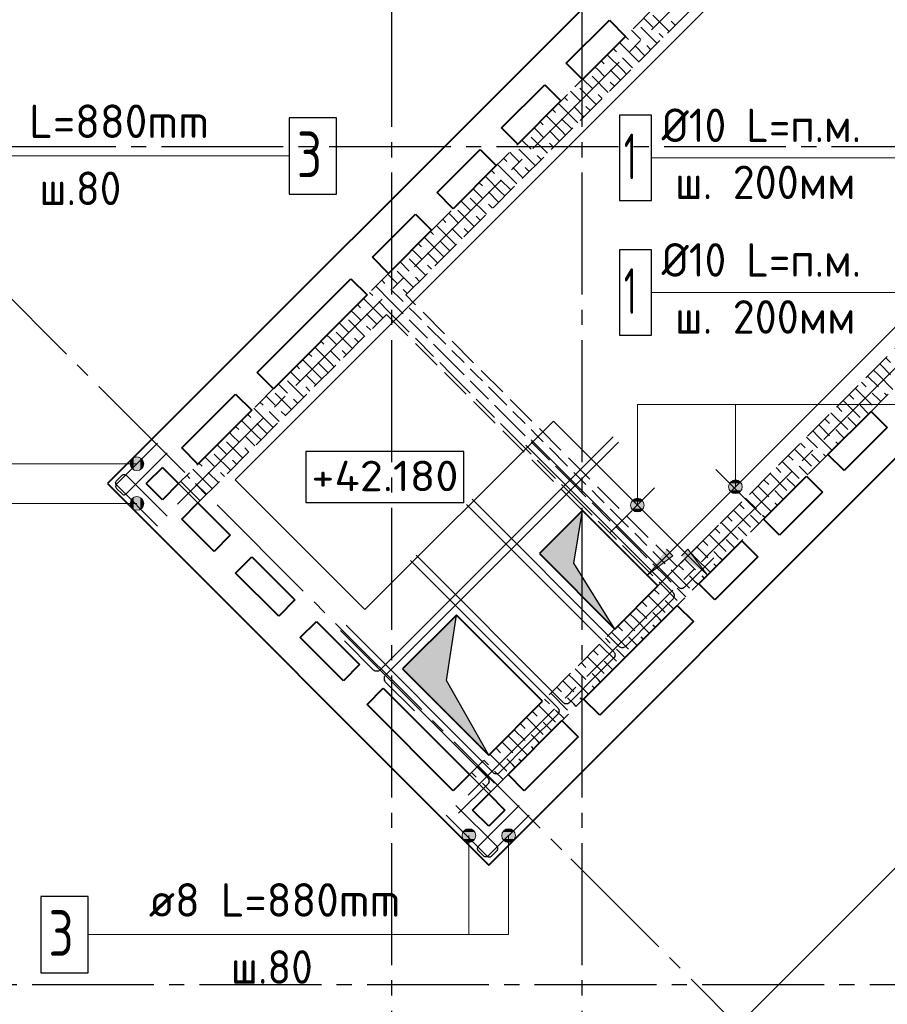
# Model space of a CAD drawing. Header units: millimetres. Extents: x 40580 to 1930067, y -240640 to 81020.
# Tile 642 of 656: x 1709656 to 1715353, y -230947 to -224486. Entities that reach past the tile are written whole.
import ezdxf

# ---------------------------------------------------------------- set-up
doc = ezdxf.new("R2010")
doc.units = ezdxf.units.MM
for name, pattern in [('______2', [270, 200, -70]), ('______5', [1100, 800, -100, 100, -100]), ('CENTER', [2, 1.25, -0.25, 0.25, -0.25])]:
    doc.linetypes.add(name, pattern=pattern)
for name, color, linetype, lineweight in [('Standard', 7, 'Continuous', 25), ('Высотные отметки', 7, 'Continuous', 25), ('Обрамление проемов стержнями', 7, 'Continuous', 25), ('ОСИ', 7, 'CENTER', 15), ('Основная', 7, 'Continuous', 40), ('Позиционная метка линия выноска', 7, 'Continuous', 13), ('Позиционная метка номер позиции', 7, 'Continuous', 13)]:
    doc.layers.add(name, color=color, linetype=linetype, lineweight=lineweight)
doc.layers.add('ЖБ Стена верхний уровень', color=7, linetype='______2', true_color=0x656565)
doc.layers.add('Тонкие', color=7, linetype='Continuous')
doc.layers.add('ФВ-2', color=7, linetype='Continuous')
doc.styles.add('GOST 2.304', font='isocpeur.ttf', dxfattribs={"width": 0.8})
doc.styles.add('ISOCPEUR', font='isocpeur.ttf')

msp = doc.modelspace()

# ---------------------------------------------------------------- hatches: boundary and pattern name
at = {"layer": 'Позиционная метка линия выноска', "linetype": 'Continuous', "lineweight": 13, "transparency": 33554687}
for points in [[(1713944.9, -228003.8), (1713775.2, -228131.1), (1713902.4, -227961.4)], [(1714043.9, -227961.4), (1714171.2, -228131.1), (1714001.5, -228003.8)]]:
    msp.add_hatch(color=7, dxfattribs=at).paths.add_polyline_path(points, flags=16)
at = {"layer": 'Позиционная метка номер позиции', "linetype": 'Continuous', "lineweight": 13, "transparency": 33554687}
for points in [[(1710387.6, -227422.4), (1710387.6, -227377.4), (1710381.3, -227399.9)], [(1710403.8, -227438.6), (1710403.8, -227361.2), (1710387.6, -227377.4)], [(1710403.8, -227438.6), (1710387.6, -227377.4), (1710387.6, -227422.4)], [(1710426.3, -227444.9), (1710426.3, -227354.9), (1710403.8, -227361.2)], [(1710426.3, -227444.9), (1710403.8, -227361.2), (1710403.8, -227438.6)], [(1710448.8, -227438.6), (1710448.8, -227361.2), (1710426.3, -227354.9)], [(1710448.8, -227438.6), (1710426.3, -227354.9), (1710426.3, -227444.9)], [(1710465, -227422.4), (1710465, -227377.4), (1710448.8, -227361.2)], [(1710465, -227422.4), (1710448.8, -227361.2), (1710448.8, -227438.6)], [(1710465, -227377.4), (1710465, -227422.4), (1710471.3, -227399.9)], [(1714310, -227551.2), (1714400, -227551.2), (1714393.7, -227528.7)], [(1714310, -227551.2), (1714393.7, -227528.7), (1714316.3, -227528.7)], [(1714316.3, -227528.7), (1714393.7, -227528.7), (1714377.5, -227512.5)], [(1714316.3, -227528.7), (1714377.5, -227512.5), (1714332.5, -227512.5)], [(1714332.5, -227512.5), (1714377.5, -227512.5), (1714355, -227506.2)], [(1714316.3, -227573.7), (1714400, -227551.2), (1714310, -227551.2)], [(1714316.3, -227573.7), (1714393.7, -227573.7), (1714400, -227551.2)], [(1714332.5, -227589.9), (1714393.7, -227573.7), (1714316.3, -227573.7)], [(1714332.5, -227589.9), (1714377.5, -227589.9), (1714393.7, -227573.7)], [(1714377.5, -227589.9), (1714332.5, -227589.9), (1714355, -227596.2)], [(1710387.6, -227682.7), (1710387.6, -227637.7), (1710381.3, -227660.2)], [(1710403.8, -227698.9), (1710403.8, -227621.5), (1710387.6, -227637.7)], [(1710403.8, -227698.9), (1710387.6, -227637.7), (1710387.6, -227682.7)], [(1710426.3, -227705.2), (1710426.3, -227615.2), (1710403.8, -227621.5)], [(1710426.3, -227705.2), (1710403.8, -227621.5), (1710403.8, -227698.9)], [(1710448.8, -227698.9), (1710448.8, -227621.5), (1710426.3, -227615.2)], [(1710448.8, -227698.9), (1710426.3, -227615.2), (1710426.3, -227705.2)], [(1710465, -227682.7), (1710465, -227637.7), (1710448.8, -227621.5)], [(1710465, -227682.7), (1710448.8, -227621.5), (1710448.8, -227698.9)], [(1710465, -227637.7), (1710465, -227682.7), (1710471.3, -227660.2)], [(1713666.5, -227671.4), (1713756.5, -227671.4), (1713750.2, -227649)], [(1713666.5, -227671.4), (1713750.2, -227649), (1713672.8, -227649)], [(1713672.8, -227649), (1713750.2, -227649), (1713734, -227632.8)], [(1713672.8, -227649), (1713734, -227632.8), (1713689, -227632.8)], [(1713689, -227632.8), (1713734, -227632.8), (1713711.5, -227626.4)], [(1713672.8, -227693.9), (1713756.5, -227671.4), (1713666.5, -227671.4)], [(1713672.8, -227693.9), (1713750.2, -227693.9), (1713756.5, -227671.4)], [(1713689, -227710.1), (1713750.2, -227693.9), (1713672.8, -227693.9)], [(1713689, -227710.1), (1713734, -227710.1), (1713750.2, -227693.9)], [(1713734, -227710.1), (1713689, -227710.1), (1713711.5, -227716.4)], [(1712628.1, -229800.7), (1712583.1, -229800.7), (1712566.9, -229816.9)], [(1712628.1, -229800.7), (1712566.9, -229816.9), (1712644.3, -229816.9)], [(1712583.1, -229800.7), (1712628.1, -229800.7), (1712605.6, -229794.4)], [(1712888.3, -229800.7), (1712843.3, -229800.7), (1712827.1, -229816.9)], [(1712888.3, -229800.7), (1712827.1, -229816.9), (1712904.5, -229816.9)], [(1712843.3, -229800.7), (1712888.3, -229800.7), (1712865.8, -229794.4)], [(1712644.3, -229816.9), (1712566.9, -229816.9), (1712560.6, -229839.5)], [(1712644.3, -229816.9), (1712560.6, -229839.5), (1712650.6, -229839.5)], [(1712650.6, -229839.5), (1712560.6, -229839.5), (1712566.9, -229861.9)], [(1712650.6, -229839.5), (1712566.9, -229861.9), (1712644.3, -229861.9)], [(1712644.3, -229861.9), (1712566.9, -229861.9), (1712583.1, -229878.1)], [(1712644.3, -229861.9), (1712583.1, -229878.1), (1712628.1, -229878.1)], [(1712904.5, -229816.9), (1712827.1, -229816.9), (1712820.8, -229839.5)], [(1712904.5, -229816.9), (1712820.8, -229839.5), (1712910.8, -229839.5)], [(1712910.8, -229839.5), (1712820.8, -229839.5), (1712827.1, -229861.9)], [(1712910.8, -229839.5), (1712827.1, -229861.9), (1712904.5, -229861.9)], [(1712904.5, -229861.9), (1712827.1, -229861.9), (1712843.3, -229878.1)], [(1712904.5, -229861.9), (1712843.3, -229878.1), (1712888.3, -229878.1)], [(1712628.1, -229878.1), (1712583.1, -229878.1), (1712605.6, -229884.4)], [(1712888.3, -229878.1), (1712843.3, -229878.1), (1712865.8, -229884.4)]]:
    msp.add_hatch(color=7, dxfattribs=at).paths.add_polyline_path(points)
at = {"layer": 'ФВ-2'}
h = msp.add_hatch(color=256, dxfattribs=at)
h.dxf.hatch_style = 1
h.paths.add_polyline_path([(1713322.7, -227879.3), (1713294.5, -228051.8), (1713563.1, -228484.6), (1713082.2, -228003.8)])
h.paths.add_polyline_path([(1713322.7, -227879.3), (1713082.2, -228003.8), (1713068.1, -227989.7), (1713350.9, -227706.8)])
h = msp.add_hatch(color=256, dxfattribs=at)
h.dxf.hatch_style = 1
h.paths.add_polyline_path([(1712491.4, -228607), (1712459, -228821.4), (1712735.8, -229311.9), (1712184.3, -228760.3)])
h.paths.add_polyline_path([(1712491.4, -228607), (1712184.3, -228760.3), (1712170.1, -228746.2), (1712523.7, -228392.6)])

# ---------------------------------------------------------------- linework, layer by layer
at = {"color": 7, "linetype": 'Continuous', "lineweight": 25, "transparency": 33554687}
for p, q in [((1714524.7, -227735.1), (1714227.7, -227438.1)), ((1713527.7, -227855.3), (1713824.7, -227558.3))]:
    msp.add_line(p, q, dxfattribs=at)
for points in [[(1711426.3, -225630.2), (1711736.3, -225630.2), (1711736.3, -225130.2), (1711426.3, -225130.2), (1711426.3, -225630.2)], [(1709795.6, -230739.5), (1710105.6, -230739.5), (1710105.6, -230239.5), (1709795.6, -230239.5), (1709795.6, -230739.5)]]:
    msp.add_lwpolyline(points, dxfattribs=at)
at = {"color": 7, "linetype": 'Continuous', "lineweight": -3, "transparency": 33554687}
for points in [[(1710560.7, -227265.6), (1710291.4, -227534.9), (1710289.2, -227537.8), (1710287.5, -227541.2), (1710286.4, -227544.9), (1710286.1, -227548.4), (1710286.4, -227552), (1710287.5, -227555.7), (1710289.2, -227559.1), (1710291.4, -227562), (1710328, -227598.5), (1710330.8, -227600.7), (1710334.2, -227602.4), (1710337.9, -227603.5), (1710341.5, -227603.8), (1710345, -227603.5), (1710348.7, -227602.4), (1710352.2, -227600.7), (1710355, -227598.5), (1710624.3, -227329.2)], [(1710560.7, -227808.6), (1710291.4, -227539.3), (1710289.2, -227536.5), (1710287.5, -227533.1), (1710286.4, -227529.4), (1710286.1, -227525.8), (1710286.4, -227522.2), (1710287.5, -227518.6), (1710289.2, -227515.1), (1710291.4, -227512.3), (1710328, -227475.7), (1710330.8, -227473.5), (1710334.2, -227471.8), (1710337.9, -227470.8), (1710341.5, -227470.4), (1710345, -227470.8), (1710348.7, -227471.8), (1710352.2, -227473.5), (1710355, -227475.7), (1710624.3, -227745)], [(1712457.1, -229705.1), (1712726.4, -229974.4), (1712729.3, -229976.6), (1712732.7, -229978.3), (1712736.4, -229979.3), (1712740, -229979.7), (1712743.5, -229979.3), (1712747.2, -229978.3), (1712750.6, -229976.6), (1712753.5, -229974.4), (1712790.1, -229937.8), (1712792.2, -229935), (1712794, -229931.5), (1712795, -229927.9), (1712795.3, -229924.3), (1712795, -229920.7), (1712794, -229917.1), (1712792.2, -229913.6), (1712790.1, -229910.8), (1712520.8, -229641.5)], [(1713000.2, -229705.1), (1712730.9, -229974.4), (1712728, -229976.6), (1712724.6, -229978.3), (1712720.9, -229979.3), (1712717.4, -229979.7), (1712713.8, -229979.3), (1712710.1, -229978.3), (1712706.7, -229976.6), (1712703.8, -229974.4), (1712667.2, -229937.8), (1712665.1, -229935), (1712663.4, -229931.5), (1712662.3, -229927.9), (1712662, -229924.3), (1712662.3, -229920.7), (1712663.4, -229917.1), (1712665.1, -229913.6), (1712667.2, -229910.8), (1712936.6, -229641.5)]]:
    msp.add_lwpolyline(points, dxfattribs=at)
at = {"layer": 'Standard', "color": 7, "linetype": 'Continuous', "lineweight": -3, "transparency": 33554687}
msp.add_line((1720069.3, -225388.4), (1714370, -231087.7), dxfattribs=at)
at = {"layer": 'Standard', "color": 251, "linetype": 'Continuous', "lineweight": -3, "true_color": 0x656565, "transparency": 33554687}
for p, q in [((1714156.8, -227890.8), (1714245.2, -227802.5)), ((1714156.8, -227890.8), (1713789.3, -228258.4)), ((1714156.8, -227890.8), (1714068.5, -227979.2)), ((1714220.5, -227954.5), (1714308.9, -227866.1)), ((1714220.5, -227954.5), (1714132.1, -228042.9)), ((1714220.5, -227954.5), (1714220.5, -227954.5)), ((1713362.6, -230080.2), (1713274.2, -229991.8)), ((1713362.6, -230080.2), (1713451, -230168.6)), ((1713362.6, -230080.2), (1713362.6, -230080.2))]:
    msp.add_line(p, q, dxfattribs=at)
at = {"layer": 'Высотные отметки', "color": 7, "linetype": 'Continuous', "lineweight": -3, "transparency": 33554687}
msp.add_lwpolyline([(1711534.2, -227653.4), (1712573, -227653.4), (1712573, -227320), (1711534.2, -227320), (1711534.2, -227653.4)], dxfattribs=at)
at = {"layer": 'ЖБ Стена верхний уровень', "color": 251, "linetype": '______2', "lineweight": -3, "true_color": 0x656565, "transparency": 33554687}
for p, q in [((1716879.4, -221349.9), (1710699.3, -227530.1)), ((1712191.3, -226292.6), (1717006.7, -221477.2)), ((1718788.6, -223259.1), (1713973.2, -228074.5)), ((1712735.7, -229566.5), (1718915.8, -223386.4)), ((1713973.2, -228074.5), (1712191.3, -226292.6)), ((1710826.5, -227657.3), (1712064, -226419.9)), ((1712064, -226419.9), (1713845.9, -228201.8)), ((1710699.3, -227530.1), (1710826.5, -227657.3)), ((1713845.9, -228201.8), (1712608.5, -229439.2)), ((1712608.5, -229439.2), (1712735.7, -229566.5))]:
    msp.add_line(p, q, dxfattribs=at)
at = {"layer": 'ЖБ Стена верхний уровень', "color": 9, "linetype": 'Continuous', "lineweight": -3, "true_color": 0xc7c7c7, "transparency": 33554687}
for p, q in [((1713753.4, -224475.9), (1713813.9, -224536.4)), ((1713813.9, -224456.4), (1713920.7, -224563.2)), ((1713933.9, -224496.4), (1713960.7, -224523.2)), ((1713693.9, -224576.4), (1713673.4, -224555.9)), ((1713733.9, -224536.4), (1713840.7, -224643.2)), ((1713633.4, -224595.9), (1713653.9, -224616.4)), ((1713733.9, -224616.4), (1713693.9, -224576.4)), ((1713853.9, -224576.4), (1713880.7, -224603.2)), ((1713553.4, -224675.9), (1713573.9, -224696.4)), ((1713693.9, -224736.4), (1713593.4, -224635.9)), ((1713693.9, -224656.4), (1713760.7, -224723.2)), ((1713773.9, -224656.4), (1713800.7, -224683.2)), ((1713473.4, -224755.9), (1713493.9, -224776.4)), ((1713613.9, -224816.4), (1713513.4, -224715.9)), ((1713613.9, -224736.4), (1713680.7, -224803.2)), ((1713693.9, -224736.4), (1713720.7, -224763.2)), ((1713453.9, -224816.4), (1713433.4, -224795.9)), ((1713493.9, -224856.4), (1713453.9, -224816.4)), ((1713533.9, -224816.4), (1713600.7, -224883.2)), ((1713613.9, -224816.4), (1713640.7, -224843.2)), ((1713353.4, -224875.9), (1713413.9, -224936.4)), ((1713413.9, -224856.4), (1713520.7, -224963.2)), ((1713293.9, -224976.4), (1713273.4, -224955.9)), ((1713333.9, -224936.4), (1713440.7, -225043.2)), ((1713533.9, -224896.4), (1713560.7, -224923.2)), ((1713233.4, -224995.9), (1713253.9, -225016.4)), ((1713333.9, -225016.4), (1713293.9, -224976.4)), ((1713453.9, -224976.4), (1713480.7, -225003.2)), ((1713153.4, -225075.9), (1713173.9, -225096.4)), ((1713293.9, -225136.4), (1713193.4, -225035.9)), ((1713293.9, -225056.4), (1713360.7, -225123.2)), ((1713373.9, -225056.4), (1713400.7, -225083.2)), ((1713213.9, -225216.4), (1713113.4, -225115.9)), ((1713213.9, -225136.4), (1713280.7, -225203.2)), ((1713293.9, -225136.4), (1713320.7, -225163.2)), ((1713053.9, -225216.4), (1713033.4, -225195.9)), ((1713073.4, -225155.9), (1713093.9, -225176.4)), ((1712953.4, -225275.9), (1713013.9, -225336.4)), ((1713013.9, -225256.4), (1713120.7, -225363.2)), ((1713093.9, -225256.4), (1713053.9, -225216.4)), ((1713133.9, -225216.4), (1713200.7, -225283.2)), ((1713213.9, -225216.4), (1713240.7, -225243.2)), ((1712933.9, -225336.4), (1713040.7, -225443.2)), ((1713133.9, -225296.4), (1713160.7, -225323.2)), ((1712833.4, -225395.9), (1712853.9, -225416.4)), ((1712893.9, -225376.4), (1712873.4, -225355.9)), ((1712933.9, -225416.4), (1712893.9, -225376.4)), ((1713053.9, -225376.4), (1713080.7, -225403.2)), ((1712893.9, -225536.4), (1712793.4, -225435.9)), ((1712893.9, -225456.4), (1712960.7, -225523.2)), ((1712973.9, -225456.4), (1713000.7, -225483.2)), ((1712813.9, -225616.4), (1712713.4, -225515.9)), ((1712753.4, -225475.9), (1712773.9, -225496.4)), ((1712813.9, -225536.4), (1712880.7, -225603.2)), ((1712893.9, -225536.4), (1712920.7, -225563.2)), ((1712653.9, -225616.4), (1712633.4, -225595.9)), ((1712673.4, -225555.9), (1712693.9, -225576.4)), ((1712613.9, -225656.4), (1712720.7, -225763.2)), ((1712693.9, -225656.4), (1712653.9, -225616.4)), ((1712733.9, -225616.4), (1712800.7, -225683.2)), ((1712813.9, -225616.4), (1712840.7, -225643.2)), ((1712553.4, -225675.9), (1712613.9, -225736.4)), ((1712733.9, -225696.4), (1712760.7, -225723.2)), ((1712433.4, -225795.9), (1712453.9, -225816.4)), ((1712493.9, -225776.4), (1712473.4, -225755.9)), ((1712533.9, -225816.4), (1712493.9, -225776.4)), ((1712533.9, -225736.4), (1712640.7, -225843.2)), ((1712653.9, -225776.4), (1712680.7, -225803.2)), ((1712493.9, -225936.4), (1712393.4, -225835.9)), ((1712493.9, -225856.4), (1712560.7, -225923.2)), ((1712573.9, -225856.4), (1712600.7, -225883.2)), ((1712413.9, -226016.4), (1712313.4, -225915.9)), ((1712353.4, -225875.9), (1712373.9, -225896.4)), ((1712273.4, -225955.9), (1712293.9, -225976.4)), ((1712413.9, -225936.4), (1712480.7, -226003.2)), ((1712493.9, -225936.4), (1712520.7, -225963.2)), ((1712253.9, -226016.4), (1712233.4, -225995.9)), ((1712293.9, -226056.4), (1712253.9, -226016.4)), ((1712333.9, -226016.4), (1712400.7, -226083.2)), ((1712413.9, -226016.4), (1712440.7, -226043.2)), ((1712153.4, -226075.9), (1712213.9, -226136.4)), ((1712213.9, -226056.4), (1712320.7, -226163.2)), ((1712333.9, -226096.4), (1712360.7, -226123.2)), ((1712093.9, -226176.4), (1712073.4, -226155.9)), ((1712133.9, -226216.4), (1712093.9, -226176.4)), ((1712133.9, -226136.4), (1712240.7, -226243.2)), ((1712253.9, -226176.4), (1712280.7, -226203.2)), ((1712093.9, -226336.4), (1711993.4, -226235.9)), ((1712033.4, -226195.9), (1712053.9, -226216.4)), ((1711953.4, -226275.9), (1711973.9, -226296.4)), ((1712093.9, -226256.4), (1712160.7, -226323.2)), ((1712173.9, -226256.4), (1712200.7, -226283.2)), ((1711873.4, -226355.9), (1711893.9, -226376.4)), ((1712013.9, -226416.4), (1711913.4, -226315.9)), ((1712013.9, -226336.4), (1712080.7, -226403.2)), ((1712093.9, -226336.4), (1712120.7, -226363.2)), ((1712120.7, -226363.2), (1712173.9, -226416.4)), ((1712160.7, -226323.2), (1712173.9, -226336.4)), ((1712253.9, -226416.4), (1712213.9, -226376.4)), ((1711853.9, -226416.4), (1711833.4, -226395.9)), ((1711893.9, -226456.4), (1711853.9, -226416.4)), ((1711933.9, -226416.4), (1712000.7, -226483.2)), ((1712013.9, -226416.4), (1712040.7, -226443.2)), ((1712080.7, -226403.2), (1712093.9, -226416.4)), ((1712093.9, -226416.4), (1712213.9, -226536.4)), ((1712293.9, -226456.4), (1712253.9, -226416.4)), ((1711753.4, -226475.9), (1711813.9, -226536.4)), ((1711813.9, -226456.4), (1711920.7, -226563.2)), ((1711933.9, -226496.4), (1711960.7, -226523.2)), ((1712213.9, -226456.4), (1712333.9, -226576.4)), ((1712333.9, -226496.4), (1712453.9, -226616.4)), ((1711693.9, -226576.4), (1711673.4, -226555.9)), ((1711733.9, -226536.4), (1711840.7, -226643.2)), ((1711693.9, -226736.4), (1711593.4, -226635.9)), ((1711633.4, -226595.9), (1711653.9, -226616.4)), ((1711733.9, -226616.4), (1711693.9, -226576.4)), ((1711853.9, -226576.4), (1711880.7, -226603.2)), ((1712253.9, -226576.4), (1712373.9, -226696.4)), ((1712493.9, -226736.4), (1712373.9, -226616.4)), ((1711553.4, -226675.9), (1711573.9, -226696.4)), ((1711693.9, -226656.4), (1711760.7, -226723.2)), ((1711773.9, -226656.4), (1711800.7, -226683.2)), ((1712493.9, -226656.4), (1712573.9, -226736.4)), ((1711473.4, -226755.9), (1711493.9, -226776.4)), ((1711613.9, -226816.4), (1711513.4, -226715.9)), ((1711613.9, -226736.4), (1711680.7, -226803.2)), ((1711693.9, -226736.4), (1711720.7, -226763.2)), ((1712413.9, -226736.4), (1712493.9, -226816.4)), ((1712493.9, -226736.4), (1712573.9, -226816.4)), ((1715302.6, -226745.1), (1715373.9, -226816.4)), ((1715342.6, -226705.1), (1715373.9, -226736.4)), ((1711453.9, -226816.4), (1711433.4, -226795.9)), ((1711493.9, -226856.4), (1711453.9, -226816.4)), ((1711533.9, -226816.4), (1711600.7, -226883.2)), ((1711613.9, -226816.4), (1711640.7, -226843.2)), ((1712493.9, -226816.4), (1712613.9, -226936.4)), ((1712653.9, -226816.4), (1712613.9, -226776.4)), ((1712693.9, -226856.4), (1712653.9, -226816.4)), ((1715222.6, -226825.1), (1715293.9, -226896.4)), ((1715262.6, -226785.1), (1715293.9, -226816.4)), ((1715293.9, -226816.4), (1715389.9, -226912.4)), ((1711353.4, -226875.9), (1711413.9, -226936.4)), ((1711413.9, -226856.4), (1711520.7, -226963.2)), ((1712613.9, -226856.4), (1712733.9, -226976.4)), ((1715182.6, -226865.1), (1715213.9, -226896.4)), ((1711293.9, -226976.4), (1711273.4, -226955.9)), ((1711333.9, -226936.4), (1711440.7, -227043.2)), ((1711533.9, -226896.4), (1711560.7, -226923.2)), ((1712733.9, -226896.4), (1712853.9, -227016.4)), ((1715102.6, -226945.1), (1715133.9, -226976.4)), ((1715142.6, -226905.1), (1715253.9, -227016.4)), ((1715293.9, -226976.4), (1715253.9, -226936.4)), ((1715333.9, -226936.4), (1715349.9, -226952.4)), ((1711233.4, -226995.9), (1711253.9, -227016.4)), ((1711333.9, -227016.4), (1711293.9, -226976.4)), ((1711453.9, -226976.4), (1711480.7, -227003.2)), ((1712653.9, -226976.4), (1712773.9, -227096.4)), ((1712893.9, -227136.4), (1712773.9, -227016.4)), ((1715062.6, -226985.1), (1715173.9, -227096.4)), ((1715229.9, -227072.4), (1715173.9, -227016.4)), ((1715309.9, -226992.4), (1715293.9, -226976.4)), ((1711153.4, -227075.9), (1711173.9, -227096.4)), ((1711293.9, -227136.4), (1711193.4, -227035.9)), ((1711293.9, -227056.4), (1711360.7, -227123.2)), ((1711373.9, -227056.4), (1711400.7, -227083.2)), ((1712893.9, -227056.4), (1712973.9, -227136.4)), ((1714982.6, -227065.1), (1715093.9, -227176.4)), ((1715022.6, -227025.1), (1715053.9, -227056.4)), ((1711213.9, -227216.4), (1711113.4, -227115.9)), ((1711213.9, -227136.4), (1711280.7, -227203.2)), ((1711293.9, -227136.4), (1711320.7, -227163.2)), ((1712813.9, -227136.4), (1712893.9, -227216.4)), ((1712893.9, -227136.4), (1712973.9, -227216.4)), ((1714902.6, -227145.1), (1714973.9, -227216.4)), ((1714942.6, -227105.1), (1714973.9, -227136.4)), ((1715149.9, -227152.4), (1715093.9, -227096.4)), ((1711053.9, -227216.4), (1711033.4, -227195.9)), ((1711093.9, -227256.4), (1711053.9, -227216.4)), ((1711073.4, -227155.9), (1711093.9, -227176.4)), ((1711133.9, -227216.4), (1711200.7, -227283.2)), ((1711213.9, -227216.4), (1711240.7, -227243.2)), ((1712893.9, -227216.4), (1713013.9, -227336.4)), ((1713053.9, -227216.4), (1713013.9, -227176.4)), ((1713093.9, -227256.4), (1713053.9, -227216.4)), ((1714862.6, -227185.1), (1714893.9, -227216.4)), ((1714893.9, -227216.4), (1714989.9, -227312.4)), ((1715053.9, -227216.4), (1715013.9, -227176.4)), ((1715069.9, -227232.4), (1715053.9, -227216.4)), ((1710953.4, -227275.9), (1711013.9, -227336.4)), ((1711013.9, -227256.4), (1711120.7, -227363.2)), ((1713013.9, -227256.4), (1713133.9, -227376.4)), ((1714782.6, -227265.1), (1714813.9, -227296.4)), ((1714822.6, -227225.1), (1714893.9, -227296.4)), ((1715013.9, -227256.4), (1715029.9, -227272.4)), ((1710933.9, -227336.4), (1711040.7, -227443.2)), ((1711133.9, -227296.4), (1711160.7, -227323.2)), ((1713133.9, -227296.4), (1713253.9, -227416.4)), ((1714702.6, -227345.1), (1714733.9, -227376.4)), ((1714742.6, -227305.1), (1714853.9, -227416.4)), ((1714893.9, -227376.4), (1714853.9, -227336.4)), ((1714933.9, -227336.4), (1714949.9, -227352.4)), ((1710833.4, -227395.9), (1710853.9, -227416.4)), ((1710893.9, -227376.4), (1710873.4, -227355.9)), ((1710933.9, -227416.4), (1710893.9, -227376.4)), ((1711053.9, -227376.4), (1711080.7, -227403.2)), ((1713053.9, -227376.4), (1713173.9, -227496.4)), ((1714662.6, -227385.1), (1714773.9, -227496.4)), ((1714909.9, -227392.4), (1714893.9, -227376.4)), ((1710753.4, -227475.9), (1710773.9, -227496.4)), ((1710753.4, -227475.9), (1710753.4, -227475.9)), ((1710893.9, -227536.4), (1710793.4, -227435.9)), ((1710793.4, -227435.9), (1710793.4, -227435.9)), ((1710893.9, -227456.4), (1710960.7, -227523.2)), ((1710973.9, -227456.4), (1711000.7, -227483.2)), ((1713293.9, -227536.4), (1713173.9, -227416.4)), ((1713293.9, -227456.4), (1713373.9, -227536.4)), ((1714582.6, -227465.1), (1714693.9, -227576.4)), ((1714622.6, -227425.1), (1714653.9, -227456.4)), ((1714829.9, -227472.4), (1714773.9, -227416.4)), ((1710813.9, -227616.4), (1710713.4, -227515.9)), ((1710713.4, -227515.9), (1710713.4, -227515.9)), ((1710813.9, -227536.4), (1710880.7, -227603.2)), ((1710893.9, -227536.4), (1710920.7, -227563.2)), ((1713213.9, -227536.4), (1713293.9, -227616.4)), ((1713293.9, -227536.4), (1713373.9, -227616.4)), ((1714542.6, -227505.1), (1714573.9, -227536.4)), ((1714749.9, -227552.4), (1714693.9, -227496.4)), ((1713453.9, -227616.4), (1713413.9, -227576.4)), ((1714462.6, -227585.1), (1714493.9, -227616.4)), ((1714502.6, -227545.1), (1714573.9, -227616.4)), ((1714653.9, -227616.4), (1714613.9, -227576.4)), ((1710813.9, -227616.4), (1710840.7, -227643.2)), ((1713293.9, -227616.4), (1713413.9, -227736.4)), ((1713413.9, -227656.4), (1713533.9, -227776.4)), ((1713493.9, -227656.4), (1713453.9, -227616.4)), ((1714382.6, -227665.1), (1714413.9, -227696.4)), ((1714422.6, -227625.1), (1714493.9, -227696.4)), ((1714493.9, -227616.4), (1714589.9, -227712.4)), ((1714613.9, -227656.4), (1714629.9, -227672.4)), ((1714669.9, -227632.4), (1714653.9, -227616.4)), ((1713533.9, -227696.4), (1713653.9, -227816.4)), ((1714342.6, -227705.1), (1714453.9, -227816.4)), ((1713453.9, -227776.4), (1713573.9, -227896.4)), ((1714262.6, -227785.1), (1714373.9, -227896.4)), ((1714302.6, -227745.1), (1714333.9, -227776.4)), ((1714493.9, -227776.4), (1714453.9, -227736.4)), ((1714509.9, -227792.4), (1714493.9, -227776.4)), ((1714533.9, -227736.4), (1714549.9, -227752.4)), ((1713693.9, -227936.4), (1713573.9, -227816.4)), ((1713693.9, -227856.4), (1713773.9, -227936.4)), ((1714222.6, -227825.1), (1714253.9, -227856.4)), ((1714429.9, -227872.4), (1714373.9, -227816.4)), ((1714142.6, -227905.1), (1714173.9, -227936.4)), ((1714182.6, -227865.1), (1714293.9, -227976.4)), ((1714349.9, -227952.4), (1714293.9, -227896.4)), ((1713613.9, -227936.4), (1713693.9, -228016.4)), ((1713693.9, -227936.4), (1713773.9, -228016.4)), ((1713853.9, -228016.4), (1713813.9, -227976.4)), ((1714062.6, -227985.1), (1714093.9, -228016.4)), ((1714102.6, -227945.1), (1714173.9, -228016.4)), ((1714253.9, -228016.4), (1714213.9, -227976.4)), ((1713693.9, -228016.4), (1713813.9, -228136.4)), ((1713813.9, -228056.4), (1713902.6, -228145.1)), ((1713893.9, -228056.4), (1713853.9, -228016.4)), ((1714022.6, -228025.1), (1714093.9, -228096.4)), ((1714093.9, -228016.4), (1714189.9, -228112.4)), ((1714213.9, -228056.4), (1714229.9, -228072.4)), ((1714269.9, -228032.4), (1714253.9, -228016.4)), ((1713933.9, -228096.4), (1713942.6, -228105.1)), ((1713942.6, -228105.1), (1714053.9, -228216.4)), ((1713982.6, -228065.1), (1714013.9, -228096.4)), ((1713853.9, -228176.4), (1713862.6, -228185.1)), ((1713862.6, -228185.1), (1713973.9, -228296.4)), ((1713902.6, -228145.1), (1713933.9, -228176.4)), ((1714093.9, -228176.4), (1714053.9, -228136.4)), ((1714109.9, -228192.4), (1714093.9, -228176.4)), ((1714133.9, -228136.4), (1714149.9, -228152.4)), ((1713822.6, -228225.1), (1713853.9, -228256.4)), ((1714029.9, -228272.4), (1713973.9, -228216.4)), ((1713742.6, -228305.1), (1713773.9, -228336.4)), ((1713782.6, -228265.1), (1713893.9, -228376.4)), ((1713949.9, -228352.4), (1713893.9, -228296.4)), ((1713702.6, -228345.1), (1713773.9, -228416.4)), ((1713853.9, -228416.4), (1713813.9, -228376.4)), ((1713622.6, -228425.1), (1713693.9, -228496.4)), ((1713662.6, -228385.1), (1713693.9, -228416.4)), ((1713693.9, -228416.4), (1713789.9, -228512.4)), ((1713869.9, -228432.4), (1713853.9, -228416.4)), ((1713542.6, -228505.1), (1713653.9, -228616.4)), ((1713582.6, -228465.1), (1713613.9, -228496.4)), ((1713813.9, -228456.4), (1713829.9, -228472.4)), ((1713502.6, -228545.1), (1713533.9, -228576.4)), ((1713693.9, -228576.4), (1713653.9, -228536.4)), ((1713733.9, -228536.4), (1713749.9, -228552.4)), ((1713422.6, -228625.1), (1713453.9, -228656.4)), ((1713462.6, -228585.1), (1713573.9, -228696.4)), ((1713629.9, -228672.4), (1713573.9, -228616.4)), ((1713709.9, -228592.4), (1713693.9, -228576.4)), ((1713382.6, -228665.1), (1713493.9, -228776.4)), ((1713549.9, -228752.4), (1713493.9, -228696.4)), ((1713302.6, -228745.1), (1713373.9, -228816.4)), ((1713342.6, -228705.1), (1713373.9, -228736.4)), ((1713222.6, -228825.1), (1713293.9, -228896.4)), ((1713262.6, -228785.1), (1713293.9, -228816.4)), ((1713293.9, -228816.4), (1713389.9, -228912.4)), ((1713453.9, -228816.4), (1713413.9, -228776.4)), ((1713469.9, -228832.4), (1713453.9, -228816.4)), ((1713182.6, -228865.1), (1713213.9, -228896.4)), ((1713413.9, -228856.4), (1713429.9, -228872.4)), ((1713102.6, -228945.1), (1713133.9, -228976.4)), ((1713142.6, -228905.1), (1713253.9, -229016.4)), ((1713293.9, -228976.4), (1713253.9, -228936.4)), ((1713333.9, -228936.4), (1713349.9, -228952.4)), ((1713022.6, -229025.1), (1713053.9, -229056.4)), ((1713062.6, -228985.1), (1713173.9, -229096.4)), ((1713229.9, -229072.4), (1713173.9, -229016.4)), ((1713309.9, -228992.4), (1713293.9, -228976.4)), ((1712982.6, -229065.1), (1713093.9, -229176.4)), ((1712902.6, -229145.1), (1712973.9, -229216.4)), ((1712942.6, -229105.1), (1712973.9, -229136.4)), ((1713149.9, -229152.4), (1713093.9, -229096.4)), ((1712862.6, -229185.1), (1712893.9, -229216.4)), ((1712893.9, -229216.4), (1712989.9, -229312.4)), ((1713053.9, -229216.4), (1713013.9, -229176.4)), ((1713069.9, -229232.4), (1713053.9, -229216.4)), ((1712782.6, -229265.1), (1712813.9, -229296.4)), ((1712822.6, -229225.1), (1712893.9, -229296.4)), ((1713013.9, -229256.4), (1713029.9, -229272.4)), ((1712702.6, -229345.1), (1712733.9, -229376.4)), ((1712742.6, -229305.1), (1712853.9, -229416.4)), ((1712893.9, -229376.4), (1712853.9, -229336.4)), ((1712933.9, -229336.4), (1712949.9, -229352.4)), ((1712662.6, -229385.1), (1712773.9, -229496.4)), ((1712909.9, -229392.4), (1712893.9, -229376.4)), ((1712622.6, -229425.1), (1712653.9, -229456.4)), ((1712829.9, -229472.4), (1712773.9, -229416.4)), ((1712749.9, -229552.4), (1712693.9, -229496.4))]:
    msp.add_line(p, q, dxfattribs=at)
at = {"layer": 'Обрамление проемов стержнями', "color": 7, "linetype": 'Continuous', "lineweight": 25, "transparency": 33554687}
for points in [[(1713552.4, -227222.4), (1712020.6, -228754.3), (1712016.4, -228757.5), (1712011.2, -228760.1), (1712005.7, -228761.6), (1712000.3, -228762.1), (1711995, -228761.6), (1711989.5, -228760.1), (1711984.3, -228757.5), (1711980.1, -228754.3), (1711788.2, -228562.4)], [(1713552.4, -227222.4), (1712020.6, -228754.3), (1712016.4, -228757.5), (1712011.2, -228760.1), (1712005.7, -228761.6), (1712000.3, -228762.1), (1711995, -228761.6), (1711989.5, -228760.1), (1711984.3, -228757.5), (1711980.1, -228754.3), (1711788.2, -228562.4)], [(1713552.4, -227222.4), (1712020.6, -228754.3), (1712016.4, -228757.5), (1712011.2, -228760.1), (1712005.7, -228761.6), (1712000.3, -228762.1), (1711995, -228761.6), (1711989.5, -228760.1), (1711984.3, -228757.5), (1711980.1, -228754.3), (1711788.2, -228562.4)], [(1713552.4, -227222.4), (1712020.6, -228754.3), (1712016.4, -228757.5), (1712011.2, -228760.1), (1712005.7, -228761.6), (1712000.3, -228762.1), (1711995, -228761.6), (1711989.5, -228760.1), (1711984.3, -228757.5), (1711980.1, -228754.3), (1711788.2, -228562.4)], [(1713587.8, -227257.8), (1712056, -228789.6), (1712052.8, -228793.9), (1712050.2, -228799), (1712048.6, -228804.6), (1712048.1, -228809.9), (1712048.6, -228815.2), (1712050.2, -228820.8), (1712052.8, -228825.9), (1712056, -228830.2), (1712247.8, -229022)], [(1713587.8, -227257.8), (1712056, -228789.6), (1712052.8, -228793.9), (1712050.2, -228799), (1712048.6, -228804.6), (1712048.1, -228809.9), (1712048.6, -228815.2), (1712050.2, -228820.8), (1712052.8, -228825.9), (1712056, -228830.2), (1712247.8, -229022)], [(1713587.8, -227257.8), (1712056, -228789.6), (1712052.8, -228793.9), (1712050.2, -228799), (1712048.6, -228804.6), (1712048.1, -228809.9), (1712048.6, -228815.2), (1712050.2, -228820.8), (1712052.8, -228825.9), (1712056, -228830.2), (1712247.8, -229022)], [(1713587.8, -227257.8), (1712056, -228789.6), (1712052.8, -228793.9), (1712050.2, -228799), (1712048.6, -228804.6), (1712048.1, -228809.9), (1712048.6, -228815.2), (1712050.2, -228820.8), (1712052.8, -228825.9), (1712056, -228830.2), (1712247.8, -229022)], [(1712979.7, -227279), (1713945.8, -228245.1), (1713949, -228249.4), (1713951.6, -228254.6), (1713953.2, -228260.1), (1713953.7, -228265.4), (1713953.2, -228270.8), (1713951.6, -228276.3), (1713949, -228281.4), (1713945.8, -228285.7), (1713754, -228477.6)], [(1712979.7, -227279), (1713945.8, -228245.1), (1713949, -228249.4), (1713951.6, -228254.6), (1713953.2, -228260.1), (1713953.7, -228265.4), (1713953.2, -228270.8), (1713951.6, -228276.3), (1713949, -228281.4), (1713945.8, -228285.7), (1713754, -228477.6)], [(1712979.7, -227279), (1713945.8, -228245.1), (1713949, -228249.4), (1713951.6, -228254.6), (1713953.2, -228260.1), (1713953.7, -228265.4), (1713953.2, -228270.8), (1713951.6, -228276.3), (1713949, -228281.4), (1713945.8, -228285.7), (1713754, -228477.6)], [(1712979.7, -227279), (1713945.8, -228245.1), (1713949, -228249.4), (1713951.6, -228254.6), (1713953.2, -228260.1), (1713953.7, -228265.4), (1713953.2, -228270.8), (1713951.6, -228276.3), (1713949, -228281.4), (1713945.8, -228285.7), (1713754, -228477.6)], [(1713015, -227243.7), (1713981.2, -228209.8), (1713985.5, -228213), (1713990.6, -228215.6), (1713996.1, -228217.2), (1714001.5, -228217.6), (1714006.8, -228217.2), (1714012.3, -228215.6), (1714017.5, -228213), (1714021.7, -228209.8), (1714213.6, -228017.9)], [(1713015, -227243.7), (1713981.2, -228209.8), (1713985.5, -228213), (1713990.6, -228215.6), (1713996.1, -228217.2), (1714001.5, -228217.6), (1714006.8, -228217.2), (1714012.3, -228215.6), (1714017.5, -228213), (1714021.7, -228209.8), (1714213.6, -228017.9)], [(1713015, -227243.7), (1713981.2, -228209.8), (1713985.5, -228213), (1713990.6, -228215.6), (1713996.1, -228217.2), (1714001.5, -228217.6), (1714006.8, -228217.2), (1714012.3, -228215.6), (1714017.5, -228213), (1714021.7, -228209.8), (1714213.6, -228017.9)], [(1713015, -227243.7), (1713981.2, -228209.8), (1713985.5, -228213), (1713990.6, -228215.6), (1713996.1, -228217.2), (1714001.5, -228217.6), (1714006.8, -228217.2), (1714012.3, -228215.6), (1714017.5, -228213), (1714021.7, -228209.8), (1714213.6, -228017.9)], [(1712590.8, -227667.9), (1713556.9, -228634), (1713560.1, -228638.3), (1713562.7, -228643.5), (1713564.3, -228649), (1713564.8, -228654.3), (1713564.3, -228659.7), (1713562.7, -228665.2), (1713560.1, -228670.3), (1713556.9, -228674.6), (1713365.1, -228866.5)], [(1712590.8, -227667.9), (1713556.9, -228634), (1713560.1, -228638.3), (1713562.7, -228643.5), (1713564.3, -228649), (1713564.8, -228654.3), (1713564.3, -228659.7), (1713562.7, -228665.2), (1713560.1, -228670.3), (1713556.9, -228674.6), (1713365.1, -228866.5)], [(1712590.8, -227667.9), (1713556.9, -228634), (1713560.1, -228638.3), (1713562.7, -228643.5), (1713564.3, -228649), (1713564.8, -228654.3), (1713564.3, -228659.7), (1713562.7, -228665.2), (1713560.1, -228670.3), (1713556.9, -228674.6), (1713365.1, -228866.5)], [(1712590.8, -227667.9), (1713556.9, -228634), (1713560.1, -228638.3), (1713562.7, -228643.5), (1713564.3, -228649), (1713564.8, -228654.3), (1713564.3, -228659.7), (1713562.7, -228665.2), (1713560.1, -228670.3), (1713556.9, -228674.6), (1713365.1, -228866.5)], [(1712626.1, -227632.6), (1713592.3, -228598.7), (1713596.5, -228601.9), (1713601.7, -228604.5), (1713607.2, -228606.1), (1713612.6, -228606.6), (1713617.9, -228606.1), (1713623.4, -228604.5), (1713628.6, -228601.9), (1713632.8, -228598.7), (1713824.7, -228406.9)], [(1712626.1, -227632.6), (1713592.3, -228598.7), (1713596.5, -228601.9), (1713601.7, -228604.5), (1713607.2, -228606.1), (1713612.6, -228606.6), (1713617.9, -228606.1), (1713623.4, -228604.5), (1713628.6, -228601.9), (1713632.8, -228598.7), (1713824.7, -228406.9)], [(1712626.1, -227632.6), (1713592.3, -228598.7), (1713596.5, -228601.9), (1713601.7, -228604.5), (1713607.2, -228606.1), (1713612.6, -228606.6), (1713617.9, -228606.1), (1713623.4, -228604.5), (1713628.6, -228601.9), (1713632.8, -228598.7), (1713824.7, -228406.9)], [(1712626.1, -227632.6), (1713592.3, -228598.7), (1713596.5, -228601.9), (1713601.7, -228604.5), (1713607.2, -228606.1), (1713612.6, -228606.6), (1713617.9, -228606.1), (1713623.4, -228604.5), (1713628.6, -228601.9), (1713632.8, -228598.7), (1713824.7, -228406.9)], [(1712223.1, -228035.6), (1713189.2, -229001.7), (1713192.4, -229006), (1713195, -229011.2), (1713196.6, -229016.7), (1713197.1, -229022), (1713196.6, -229027.4), (1713195, -229032.9), (1713192.4, -229038), (1713189.2, -229042.3), (1712997.4, -229234.2)], [(1712223.1, -228035.6), (1713189.2, -229001.7), (1713192.4, -229006), (1713195, -229011.2), (1713196.6, -229016.7), (1713197.1, -229022), (1713196.6, -229027.4), (1713195, -229032.9), (1713192.4, -229038), (1713189.2, -229042.3), (1712997.4, -229234.2)], [(1712223.1, -228035.6), (1713189.2, -229001.7), (1713192.4, -229006), (1713195, -229011.2), (1713196.6, -229016.7), (1713197.1, -229022), (1713196.6, -229027.4), (1713195, -229032.9), (1713192.4, -229038), (1713189.2, -229042.3), (1712997.4, -229234.2)], [(1712223.1, -228035.6), (1713189.2, -229001.7), (1713192.4, -229006), (1713195, -229011.2), (1713196.6, -229016.7), (1713197.1, -229022), (1713196.6, -229027.4), (1713195, -229032.9), (1713192.4, -229038), (1713189.2, -229042.3), (1712997.4, -229234.2)], [(1712258.4, -228000.3), (1713224.6, -228966.4), (1713228.8, -228969.6), (1713234, -228972.2), (1713239.5, -228973.8), (1713244.9, -228974.2), (1713250.2, -228973.8), (1713255.7, -228972.2), (1713260.9, -228969.6), (1713265.1, -228966.4), (1713457, -228774.5)], [(1712258.4, -228000.3), (1713224.6, -228966.4), (1713228.8, -228969.6), (1713234, -228972.2), (1713239.5, -228973.8), (1713244.9, -228974.2), (1713250.2, -228973.8), (1713255.7, -228972.2), (1713260.9, -228969.6), (1713265.1, -228966.4), (1713457, -228774.5)], [(1712258.4, -228000.3), (1713224.6, -228966.4), (1713228.8, -228969.6), (1713234, -228972.2), (1713239.5, -228973.8), (1713244.9, -228974.2), (1713250.2, -228973.8), (1713255.7, -228972.2), (1713260.9, -228969.6), (1713265.1, -228966.4), (1713457, -228774.5)], [(1712258.4, -228000.3), (1713224.6, -228966.4), (1713228.8, -228969.6), (1713234, -228972.2), (1713239.5, -228973.8), (1713244.9, -228974.2), (1713250.2, -228973.8), (1713255.7, -228972.2), (1713260.9, -228969.6), (1713265.1, -228966.4), (1713457, -228774.5)], [(1711763.5, -228495.2), (1712729.6, -229461.4), (1712732.8, -229465.6), (1712735.4, -229470.8), (1712737, -229476.3), (1712737.5, -229481.6), (1712737, -229487), (1712735.4, -229492.5), (1712732.8, -229497.7), (1712729.6, -229501.9), (1712537.7, -229693.8)], [(1711798.8, -228459.9), (1712764.9, -229426), (1712769.2, -229429.2), (1712774.4, -229431.8), (1712779.9, -229433.4), (1712785.2, -229433.9), (1712790.6, -229433.4), (1712796.1, -229431.8), (1712801.2, -229429.2), (1712805.5, -229426), (1712997.4, -229234.2)], [(1711798.8, -228459.9), (1712764.9, -229426), (1712769.2, -229429.2), (1712774.4, -229431.8), (1712779.9, -229433.4), (1712785.2, -229433.9), (1712790.6, -229433.4), (1712796.1, -229431.8), (1712801.2, -229429.2), (1712805.5, -229426), (1712997.4, -229234.2)], [(1711798.8, -228459.9), (1712764.9, -229426), (1712769.2, -229429.2), (1712774.4, -229431.8), (1712779.9, -229433.4), (1712785.2, -229433.9), (1712790.6, -229433.4), (1712796.1, -229431.8), (1712801.2, -229429.2), (1712805.5, -229426), (1712997.4, -229234.2)], [(1711798.8, -228459.9), (1712764.9, -229426), (1712769.2, -229429.2), (1712774.4, -229431.8), (1712779.9, -229433.4), (1712785.2, -229433.9), (1712790.6, -229433.4), (1712796.1, -229431.8), (1712801.2, -229429.2), (1712805.5, -229426), (1712997.4, -229234.2)]]:
    msp.add_lwpolyline(points, dxfattribs=at)
at = {"layer": 'ОСИ', "color": 8, "linetype": '______5', "lineweight": -3, "transparency": 33554687}
for p, q in [((1712097, -199089.6), (1712097, -232529.6)), ((1713347, -199089.6), (1713347, -232529.6)), ((1710692.2, -227664.4), (1719036.2, -219320.4)), ((1712601.4, -229573.6), (1720945.4, -221229.6)), ((1707063.4, -223781), (1714511.5, -231229.1)), ((1717987, -225319.6), (1704146.4, -225319.6)), ((1717987, -225319.6), (1704146.4, -225319.6)), ((1717137, -230819.6), (1704146.4, -230819.6))]:
    msp.add_line(p, q, dxfattribs=at)
at = {"layer": 'Основная', "transparency": 33554687}
for p, q in [((1716787.5, -220975.2), (1710232.6, -227530.1)), ((1712735.7, -230033.2), (1719290.6, -223478.3)), ((1713244.9, -224772.3), (1713527.7, -224489.5)), ((1713527.7, -224489.5), (1713633.8, -224595.6)), ((1713633.8, -224595.6), (1713350.9, -224878.4)), ((1713350.9, -224878.4), (1713244.9, -224772.3)), ((1712820.6, -225196.6), (1713103.4, -224913.8)), ((1713103.4, -224913.8), (1713209.5, -225019.8)), ((1713209.5, -225019.8), (1712926.7, -225302.7)), ((1712926.7, -225302.7), (1712820.6, -225196.6)), ((1712396.3, -225620.9), (1712679.2, -225338)), ((1712679.2, -225338), (1712785.2, -225444.1)), ((1712785.2, -225444.1), (1712502.4, -225726.9)), ((1712502.4, -225726.9), (1712396.3, -225620.9)), ((1711972.1, -226045.1), (1712254.9, -225762.3)), ((1712254.9, -225762.3), (1712361, -225868.4)), ((1712361, -225868.4), (1712078.1, -226151.2)), ((1712078.1, -226151.2), (1711972.1, -226045.1)), ((1711215.5, -226801.7), (1711830.6, -226186.6)), ((1711830.6, -226186.6), (1711936.7, -226292.6)), ((1711936.7, -226292.6), (1711321.6, -226907.7)), ((1711321.6, -226907.7), (1711215.5, -226801.7)), ((1710720.6, -227296.6), (1711074.1, -226943.1)), ((1711074.1, -226943.1), (1711180.2, -227049.2)), ((1711180.2, -227049.2), (1710826.6, -227402.7)), ((1714963.1, -227339.1), (1715246, -227056.3)), ((1715246, -227056.3), (1715352, -227162.4)), ((1715352, -227162.4), (1715069.2, -227445.2)), ((1710826.6, -227402.7), (1710720.6, -227296.6)), ((1715069.2, -227445.2), (1714963.1, -227339.1)), ((1710593.2, -227424), (1710487.1, -227530.1)), ((1710593.2, -227424), (1710699.3, -227530.1)), ((1710232.6, -227530.1), (1712735.7, -230033.2)), ((1710593.2, -227636.1), (1710487.1, -227530.1)), ((1710699.3, -227530.1), (1710593.2, -227636.1)), ((1714538.9, -227763.4), (1714821.7, -227480.6)), ((1714821.7, -227480.6), (1714927.8, -227586.6)), ((1714927.8, -227586.6), (1714644.9, -227869.5)), ((1710720.5, -227763.4), (1710826.5, -227657.3)), ((1710826.5, -227657.3), (1711038.7, -227869.5)), ((1713350.9, -227706.8), (1713068.1, -227989.7)), ((1713845.9, -228201.8), (1713350.9, -227706.8)), ((1710932.6, -227975.5), (1710720.5, -227763.4)), ((1714644.9, -227869.5), (1714538.9, -227763.4)), ((1711038.7, -227869.5), (1710932.6, -227975.5)), ((1714114.6, -228187.7), (1714397.4, -227904.8)), ((1714397.4, -227904.8), (1714503.5, -228010.9)), ((1713068.1, -227989.7), (1713563.1, -228484.6)), ((1711074, -228117), (1711180.1, -228010.9)), ((1711180.1, -228010.9), (1711462.9, -228293.7)), ((1714503.5, -228010.9), (1714220.7, -228293.7)), ((1711356.9, -228399.8), (1711074, -228117)), ((1713563.1, -228484.6), (1713845.9, -228201.8)), ((1714220.7, -228293.7), (1714114.6, -228187.7)), ((1711462.9, -228293.7), (1711356.9, -228399.8)), ((1713358.1, -228944.2), (1713973.2, -228329.1)), ((1713973.2, -228329.1), (1714079.2, -228435.1)), ((1711498.3, -228541.2), (1711604.4, -228435.1)), ((1711604.4, -228435.1), (1711887.2, -228718)), ((1712523.7, -228392.6), (1712170.1, -228746.2)), ((1713089.4, -228958.3), (1712523.7, -228392.6)), ((1714079.2, -228435.1), (1713464.1, -229050.2)), ((1711781.1, -228824.1), (1711498.3, -228541.2)), ((1711887.2, -228718), (1711781.1, -228824.1)), ((1712170.1, -228746.2), (1712735.8, -229311.9)), ((1711936.7, -228979.6), (1712042.8, -228873.6)), ((1712042.8, -228873.6), (1712608.5, -229439.2)), ((1712735.8, -229311.9), (1713089.4, -228958.3)), ((1713464.1, -229050.2), (1713358.1, -228944.2)), ((1712502.4, -229545.3), (1711936.7, -228979.6)), ((1712863.1, -229439.2), (1713216.7, -229085.6)), ((1713216.7, -229085.6), (1713322.7, -229191.7)), ((1713322.7, -229191.7), (1712969.2, -229545.2)), ((1712608.5, -229439.2), (1712502.4, -229545.3)), ((1712969.2, -229545.2), (1712863.1, -229439.2)), ((1712629.7, -229672.6), (1712735.7, -229566.5)), ((1712735.7, -229566.5), (1712841.8, -229672.6)), ((1712735.7, -229778.7), (1712629.7, -229672.6)), ((1712841.8, -229672.6), (1712735.7, -229778.7))]:
    msp.add_line(p, q, dxfattribs=at)
at = {"layer": 'Позиционная метка линия выноска', "color": 251, "linetype": 'Continuous', "lineweight": 13, "true_color": 0x494949, "transparency": 33554687}
for p, q in [((1713902.4, -227961.4), (1713944.9, -228003.8)), ((1713937.8, -227968.4), (1713948.4, -227957.8)), ((1713987.3, -227947.2), (1713976.7, -227936.6)), ((1714001.5, -228003.8), (1714043.9, -227961.4)), ((1714043.9, -227961.4), (1714171.2, -228131.1)), ((1713944.9, -228003.8), (1713775.2, -228131.1))]:
    msp.add_line(p, q, dxfattribs=at)
at = {"layer": 'Позиционная метка линия выноска', "color": 251, "linetype": 'Continuous', "lineweight": 13, "true_color": 0x494949, "transparency": 33554687, "extrusion": (0, 0, -1)}
msp.add_lwpolyline([(-1717195, -221382.7), (-1711071.4, -227506.2), (-1711922.6, -228357.3), (-1713160, -227119.9), (-1714171.2, -228131.1)], dxfattribs=at)
at = {"layer": 'Позиционная метка линия выноска', "color": 251, "linetype": 'Continuous', "lineweight": 13, "true_color": 0x494949, "transparency": 33554687}
msp.add_lwpolyline([(1713775.2, -228131.1), (1718555.2, -223351), (1716716.8, -221512.6)], dxfattribs=at)
at = {"layer": 'Позиционная метка номер позиции', "color": 7, "linetype": 'Continuous', "lineweight": 13, "transparency": 33554687}
for p, q in [((1710381.3, -227399.9), (1710381.3, -227399.9)), ((1710426.3, -227354.9), (1710426.3, -227354.9)), ((1710471.3, -227399.9), (1710471.3, -227399.9)), ((1710426.3, -227444.9), (1710426.3, -227444.9)), ((1714355, -227506.2), (1714355, -227506.2)), ((1714310, -227551.2), (1714310, -227551.2)), ((1714355, -227596.2), (1714355, -227596.2)), ((1714400, -227551.2), (1714400, -227551.2)), ((1710381.3, -227660.2), (1710381.3, -227660.2)), ((1710426.3, -227615.2), (1710426.3, -227615.2)), ((1710471.3, -227660.2), (1710471.3, -227660.2)), ((1713711.5, -227626.4), (1713711.5, -227626.4)), ((1710426.3, -227705.2), (1710426.3, -227705.2)), ((1713666.5, -227671.4), (1713666.5, -227671.4)), ((1713711.5, -227716.4), (1713711.5, -227716.4)), ((1713756.5, -227671.4), (1713756.5, -227671.4)), ((1712605.6, -229794.4), (1712605.6, -229794.4)), ((1712865.8, -229794.4), (1712865.8, -229794.4)), ((1712560.6, -229839.5), (1712560.6, -229839.5)), ((1712650.6, -229839.5), (1712650.6, -229839.5)), ((1712605.6, -229884.4), (1712605.6, -229884.4)), ((1712865.8, -229884.4), (1712865.8, -229884.4))]:
    msp.add_line(p, q, dxfattribs=at)
for points in [[(1716219.1, -224835.1), (1715660.5, -225393.7), (1713803.5, -225393.7)], [(1715874, -225032.1), (1716475, -225633.1), (1716475, -226277), (1713803.5, -226277)], [(1710426.3, -227660.2), (1708926.3, -227660.2), (1708926.3, -225380.2), (1711426.3, -225380.2)], [(1710426.3, -227399.9), (1708926.3, -227399.9), (1708926.3, -225380.2), (1711426.3, -225380.2)], [(1713711.5, -227671.4), (1713711.5, -227011.2), (1717884.4, -227011.2)], [(1714355, -227551.2), (1714355, -227011.2), (1717884.4, -227011.2)], [(1712605.6, -229839.5), (1712605.6, -230489.4), (1710105.6, -230489.4)], [(1712865.8, -229839.5), (1712865.8, -230489.4), (1710365.8, -230489.4)]]:
    msp.add_lwpolyline(points, dxfattribs=at)
at = {"layer": 'Позиционная метка номер позиции', "color": 7, "linetype": 'Continuous', "lineweight": 25, "transparency": 33554687}
for points in [[(1713593.5, -225673.7), (1713803.5, -225673.7), (1713803.5, -225113.7), (1713593.5, -225113.7), (1713593.5, -225673.7)], [(1713593.5, -226557), (1713803.5, -226557), (1713803.5, -225997), (1713593.5, -225997), (1713593.5, -226557)]]:
    msp.add_lwpolyline(points, dxfattribs=at)
at = {"layer": 'Позиционная метка номер позиции', "color": 7, "linetype": 'Continuous', "lineweight": 13, "transparency": 33554687}
for centre in [(1710426.3, -227399.9), (1714355, -227551.2), (1710426.3, -227660.2), (1713711.5, -227671.4), (1712605.6, -229839.5), (1712865.8, -229839.5)]:
    msp.add_circle(centre, 45, dxfattribs=at)
at = {"layer": 'Тонкие'}
for p, q in [((1713294.5, -228051.8), (1713350.9, -227706.8)), ((1713563.1, -228484.6), (1713294.5, -228051.8)), ((1712459, -228821.4), (1712523.7, -228392.6)), ((1712735.8, -229311.9), (1712459, -228821.4))]:
    msp.add_line(p, q, dxfattribs=at)

# ---------------------------------------------------------------- texts
at = {"color": 7, "linetype": 'Continuous', "lineweight": 13, "transparency": 33554687, "attachment_point": 7, "style": 'ISOCPEUR'}
for s, insert, char_height, width in [('\\W0.98;ø8 L=880mm ', (1709246.3, -225262.8), 220, 1889.823), ('{\\W0.7800;3}', (1711476.3, -225520.2), 300, 326.834), ('\\W0.94;ш.80 ', (1709785.3, -225702.8), 220, 807.632), ('\\W0.98;ø8 L=880mm ', (1710503.6, -230372.1), 220, 1889.816), ('{\\W0.7800;3}', (1709845.6, -230629.4), 300, 326.843), ('\\W0.94;ш.80 ', (1711042.6, -230812.1), 220, 807.618)]:
    msp.add_mtext(s, dxfattribs=dict(at, insert=insert, char_height=char_height, width=width))
at = {"layer": 'Высотные отметки', "color": 7, "linetype": 'Continuous', "lineweight": -3, "transparency": 33554687, "insert": (1711571.2, -227580), "char_height": 200, "width": 931.942, "attachment_point": 7, "style": 'GOST 2.304'}
msp.add_mtext('{\\W1.1100;+42.180}', dxfattribs=at)
at = {"layer": 'Позиционная метка номер позиции', "color": 7, "linetype": 'Continuous', "lineweight": 25, "transparency": 33554687, "attachment_point": 7, "style": 'GOST 2.304'}
for s, insert, char_height, width in [('\\W0.94;Ø10 L=п.м.', (1713870.3, -225289.2), 220, 1489.569), ('\\W0.56;1', (1713623.5, -225533.7), 300, 233.333), ('\\W0.96;ш. 200мм', (1713958.3, -225663.2), 220, 1316.144), ('\\W0.94;Ø10 L=п.м.', (1713870.3, -226172.5), 220, 1489.569), ('\\W0.56;1', (1713623.5, -226417), 300, 233.333), ('\\W0.96;ш. 200мм', (1713958.3, -226546.5), 220, 1316.144)]:
    msp.add_mtext(s, dxfattribs=dict(at, insert=insert, char_height=char_height, width=width))

doc.saveas('drawing.dxf')
